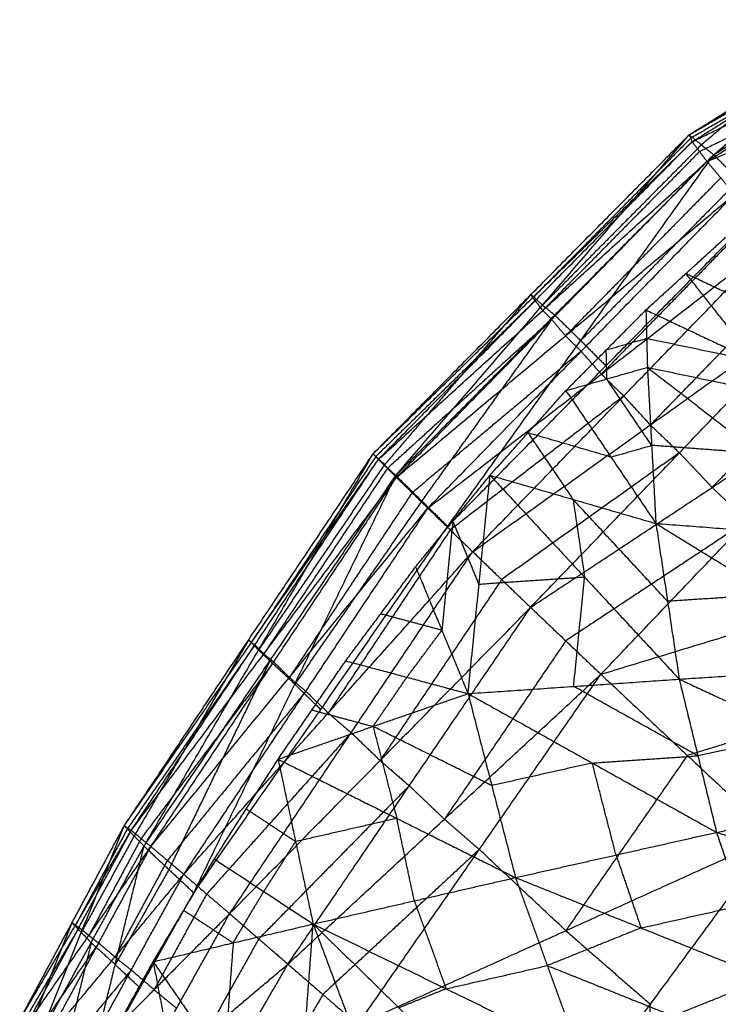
# Model space of a CAD drawing. Header units: millimetres. Extents: x -106 to 110, y -96 to 120.
# Tile 358 of 656: x -79.19 to -75.34, y 81.06 to 86.49. Entities that reach past the tile are written whole.
import ezdxf

# ---------------------------------------------------------------- set-up
doc = ezdxf.new("R2010")
doc.units = ezdxf.units.MM
doc.header["$MEASUREMENT"] = 0
doc.layers.add('Default', color=7, linetype='Continuous', true_color=0x000000)

msp = doc.modelspace()

# ---------------------------------------------------------------- linework, layer by layer
at = {"layer": 'Default'}
for points in [[(-75.497, 85.854, 12.4983), (-74.9895, 86.1712, 12.6424), (-74.4821, 86.4884, 12.7864)], [(-75.497, 85.854, 12.4983), (-74.9825, 86.1518, 12.7661), (-74.4681, 86.4496, 13.034)], [(-75.4809, 85.8157, 12.7846), (-74.9745, 86.1327, 12.9093), (-74.4681, 86.4496, 13.034)], [(-75.362, 85.7439, 12.0029), (-74.922, 86.1161, 12.3947), (-74.4821, 86.4884, 12.7864)], [(-75.362, 85.7439, 12.0029), (-74.8577, 86.0654, 12.1726), (-74.3533, 86.3869, 12.3423)], [(-75.4809, 85.8157, 12.7846), (-74.9366, 86.0796, 13.0328), (-74.3922, 86.3435, 13.281)], [(-75.3992, 85.707, 13.0769), (-74.8957, 86.0252, 13.1789), (-74.3922, 86.3435, 13.281)], [(-74.9895, 86.1712, 12.6424), (-75.2095, 85.9851, 12.4465), (-75.4295, 85.7989, 12.2506)], [(-75.3992, 85.707, 13.0769), (-74.8248, 85.9375, 13.2932), (-74.2505, 86.168, 13.5095)], [(-74.9745, 86.1327, 12.9093), (-75.2317, 85.9838, 12.7754), (-75.4889, 85.8348, 12.6414)], [(-74.8957, 86.0252, 13.1789), (-75.1679, 85.8933, 13.0549), (-75.44, 85.7614, 12.9308)], [(-77.2386, 84.0959, 12.4081), (-76.3678, 84.9749, 12.4532), (-75.497, 85.854, 12.4983)], [(-77.1136, 83.9763, 11.9073), (-76.3053, 84.9151, 12.2028), (-75.497, 85.854, 12.4983)], [(-75.497, 85.854, 12.4983), (-75.4889, 85.8348, 12.6414), (-75.4809, 85.8157, 12.7846)], [(-75.497, 85.854, 12.4983), (-75.4295, 85.7989, 12.2506), (-75.362, 85.7439, 12.0029)], [(-77.2386, 84.0959, 12.4081), (-76.3597, 84.9558, 12.5963), (-75.4809, 85.8157, 12.7846)], [(-77.2096, 84.0653, 12.7012), (-76.3453, 84.9405, 12.7429), (-75.4809, 85.8157, 12.7846)], [(-75.4889, 85.8348, 12.6414), (-75.9243, 85.3953, 12.6189), (-76.3597, 84.9558, 12.5963)], [(-75.4295, 85.7989, 12.2506), (-75.8674, 85.357, 12.2267), (-76.3053, 84.9151, 12.2028)], [(-75.4809, 85.8157, 12.7846), (-75.44, 85.7614, 12.9308), (-75.3992, 85.707, 13.0769)], [(-77.1136, 83.9763, 11.9073), (-76.2378, 84.8601, 11.9551), (-75.362, 85.7439, 12.0029)], [(-76.8277, 83.6962, 11.5408), (-76.0949, 84.72, 11.7719), (-75.362, 85.7439, 12.0029)], [(-75.44, 85.7614, 12.9308), (-75.8722, 85.3238, 12.9099), (-76.3044, 84.8862, 12.8891)], [(-75.362, 85.7439, 12.0029), (-75.223, 85.6048, 11.8178), (-75.084, 85.4658, 11.6328)], [(-77.2096, 84.0653, 12.7012), (-76.3044, 84.8862, 12.8891), (-75.3992, 85.707, 13.0769)], [(-77.1102, 83.9661, 13.0027), (-76.2547, 84.8366, 13.0398), (-75.3992, 85.707, 13.0769)], [(-75.3992, 85.707, 13.0769), (-75.3234, 85.6165, 13.2158), (-75.2477, 85.5261, 13.3546)], [(-75.3234, 85.6165, 13.2158), (-75.7512, 85.1813, 13.1972), (-76.179, 84.7461, 13.1787)], [(-75.223, 85.6048, 11.8178), (-75.6589, 85.1624, 11.7948), (-76.0949, 84.72, 11.7719)], [(-77.1102, 83.9661, 13.0027), (-76.179, 84.7461, 13.1787), (-75.2477, 85.5261, 13.3546)], [(-76.9372, 83.7963, 13.2913), (-76.0925, 84.6612, 13.323), (-75.2477, 85.5261, 13.3546)], [(-76.8277, 83.6962, 11.5408), (-75.9559, 84.581, 11.5868), (-75.084, 85.4658, 11.6328)], [(-75.1363, 85.4, 13.4748), (-75.5587, 84.9675, 13.459), (-75.9811, 84.535, 13.4431)], [(-76.9372, 83.7963, 13.2913), (-75.9811, 84.535, 13.4431), (-75.0249, 85.2738, 13.595)], [(-76.6901, 83.5564, 13.5436), (-75.8575, 84.4151, 13.5693), (-75.0249, 85.2738, 13.595)], [(-75.7355, 84.8888, 11.5267), (-75.5158, 85.0889, 11.5576), (-75.2962, 85.289, 11.5885)], [(-74.8782, 85.1138, 13.6851), (-75.2945, 84.6844, 13.6722), (-75.7108, 84.2551, 13.6594)], [(-75.5158, 85.0889, 11.5576), (-75.3247, 84.8471, 11.43), (-75.1336, 84.6053, 11.3024)], [(-74.9139, 84.8054, 11.3333), (-75.2149, 84.9472, 11.4455), (-75.5158, 85.0889, 11.5576)], [(-76.3678, 84.9749, 12.4532), (-76.7719, 84.5055, 12.3054), (-77.1761, 84.0361, 12.1577)], [(-76.3053, 84.9151, 12.2028), (-76.3365, 84.945, 12.328), (-76.3678, 84.9749, 12.4532)], [(-76.3597, 84.9558, 12.5963), (-76.3637, 84.9654, 12.5248), (-76.3678, 84.9749, 12.4532)], [(-76.3453, 84.9405, 12.7429), (-76.7847, 84.5106, 12.6488), (-77.2241, 84.0806, 12.5546)], [(-76.6901, 83.5564, 13.5436), (-75.7108, 84.2551, 13.6594), (-74.7315, 84.9538, 13.7752)], [(-76.3709, 83.2495, 13.736), (-75.5512, 84.1017, 13.7556), (-74.7315, 84.9538, 13.7752)], [(-76.3597, 84.9558, 12.5963), (-76.3525, 84.9482, 12.6696), (-76.3453, 84.9405, 12.7429)], [(-76.3044, 84.8862, 12.8891), (-76.3248, 84.9133, 12.816), (-76.3453, 84.9405, 12.7429)], [(-76.3053, 84.9151, 12.2028), (-76.2715, 84.8876, 12.0789), (-76.2378, 84.8601, 11.9551)], [(-76.3044, 84.8862, 12.8891), (-76.2795, 84.8614, 12.9644), (-76.2547, 84.8366, 13.0398)], [(-76.1763, 84.4443, 11.5012), (-75.9559, 84.6666, 11.514), (-75.7355, 84.8888, 11.5267)], [(-75.7355, 84.8888, 11.5267), (-75.7314, 84.7307, 11.4767), (-75.7274, 84.5726, 11.4266)], [(-75.7355, 84.8888, 11.5267), (-75.1336, 84.6053, 11.3024), (-74.5317, 84.3217, 11.0782)], [(-76.2547, 84.8366, 13.0398), (-76.7073, 84.4262, 12.9459), (-77.1599, 84.0157, 12.8519)], [(-76.2378, 84.8601, 11.9551), (-76.6042, 84.3482, 11.8396), (-76.9707, 83.8362, 11.724)], [(-76.179, 84.7461, 13.1787), (-76.2168, 84.7913, 13.1092), (-76.2547, 84.8366, 13.0398)], [(-76.0949, 84.72, 11.7719), (-76.1663, 84.7901, 11.8635), (-76.2378, 84.8601, 11.9551)], [(-74.5509, 84.7626, 13.8249), (-74.9608, 84.3365, 13.8151), (-75.3706, 83.9105, 13.8053)], [(-76.179, 84.7461, 13.1787), (-76.1357, 84.7036, 13.2508), (-76.0925, 84.6612, 13.323)], [(-76.0949, 84.72, 11.7719), (-76.0254, 84.6505, 11.6793), (-75.9559, 84.581, 11.5868)], [(-75.7314, 84.7307, 11.4767), (-75.8437, 84.6986, 11.4953), (-75.9559, 84.6666, 11.514)], [(-75.1336, 84.6053, 11.3024), (-75.4325, 84.668, 11.3896), (-75.7314, 84.7307, 11.4767)], [(-76.0925, 84.6612, 13.323), (-76.5581, 84.2712, 13.235), (-77.0237, 83.8812, 13.147)], [(-75.9811, 84.535, 13.4431), (-76.0368, 84.5981, 13.3831), (-76.0925, 84.6612, 13.323)], [(-75.9559, 84.6666, 11.514), (-75.9539, 84.5875, 11.489), (-75.9519, 84.5085, 11.4639)], [(-76.3709, 83.2495, 13.736), (-75.3706, 83.9105, 13.8053), (-74.3704, 84.5714, 13.8747)], [(-76.1763, 84.4443, 11.5012), (-75.9519, 84.5085, 11.4639), (-75.7274, 84.5726, 11.4266)], [(-75.9837, 82.881, 13.8469), (-75.1771, 83.7262, 13.8608), (-74.3704, 84.5714, 13.8747)], [(-75.7274, 84.5726, 11.4266), (-75.7039, 84.1423, 11.335), (-75.6804, 83.712, 11.2433)], [(-75.7274, 84.5726, 11.4266), (-75.1296, 84.4472, 11.2524), (-74.5317, 84.3217, 11.0782)], [(-75.7274, 84.5726, 11.4266), (-75.1138, 84.0981, 11.1814), (-74.5002, 83.6235, 10.9361)], [(-75.9811, 84.535, 13.4431), (-75.9193, 84.4751, 13.5062), (-75.8575, 84.4151, 13.5693)], [(-75.7039, 84.1423, 11.335), (-75.8279, 84.3254, 11.3995), (-75.9519, 84.5085, 11.4639)], [(-76.5943, 83.9777, 11.5154), (-76.3853, 84.211, 11.5083), (-76.1763, 84.4443, 11.5012)], [(-76.1763, 84.4443, 11.5012), (-75.9284, 84.0781, 11.3723), (-75.6804, 83.712, 11.2433)], [(-75.8575, 84.4151, 13.5693), (-76.3356, 84.0457, 13.4934), (-76.8137, 83.6763, 13.4175)], [(-75.7108, 84.2551, 13.6594), (-75.7842, 84.3351, 13.6144), (-75.8575, 84.4151, 13.5693)], [(-75.7108, 84.2551, 13.6594), (-75.631, 84.1784, 13.7075), (-75.5512, 84.1017, 13.7556)], [(-76.3853, 84.211, 11.5083), (-76.2613, 84.0279, 11.4438), (-76.1373, 83.8448, 11.3794)], [(-75.9284, 84.0781, 11.3723), (-76.1568, 84.1446, 11.4403), (-76.3853, 84.211, 11.5083)], [(-75.9284, 84.0781, 11.3723), (-75.8161, 84.1102, 11.3536), (-75.7039, 84.1423, 11.335)], [(-75.1138, 84.0981, 11.1814), (-75.4088, 84.1202, 11.2582), (-75.7039, 84.1423, 11.335)], [(-78.6096, 82.0463, 12.7253), (-77.9241, 83.0711, 12.5667), (-77.2386, 84.0959, 12.4081)], [(-78.6096, 82.0463, 12.7253), (-77.9096, 83.0558, 12.7132), (-77.2096, 84.0653, 12.7012)], [(-78.5713, 82.0203, 12.9687), (-77.8905, 83.0428, 12.835), (-77.2096, 84.0653, 12.7012)], [(-78.501, 81.9338, 12.2952), (-77.8698, 83.0148, 12.3516), (-77.2386, 84.0959, 12.4081)], [(-77.2241, 84.0806, 12.5546), (-77.5669, 83.5682, 12.6339), (-77.9096, 83.0558, 12.7132)], [(-77.2386, 84.0959, 12.4081), (-77.2241, 84.0806, 12.5546), (-77.2096, 84.0653, 12.7012)], [(-77.2386, 84.0959, 12.4081), (-77.1761, 84.0361, 12.1577), (-77.1136, 83.9763, 11.9073)], [(-77.2096, 84.0653, 12.7012), (-77.1599, 84.0157, 12.8519), (-77.1102, 83.9661, 13.0027)], [(-75.5512, 84.1017, 13.7556), (-76.0409, 83.7523, 13.6977), (-76.5305, 83.403, 13.6398)], [(-75.3706, 83.9105, 13.8053), (-75.4609, 84.0061, 13.7805), (-75.5512, 84.1017, 13.7556)], [(-77.1761, 84.0361, 12.1577), (-77.5229, 83.5255, 12.2547), (-77.8698, 83.0148, 12.3516)], [(-77.1599, 84.0157, 12.8519), (-77.5004, 83.5045, 12.9188), (-77.8408, 82.9932, 12.9857)], [(-78.5713, 82.0203, 12.9687), (-77.8408, 82.9932, 12.9857), (-77.1102, 83.9661, 13.0027)], [(-78.501, 81.9338, 12.2952), (-77.8073, 82.955, 12.1013), (-77.1136, 83.9763, 11.9073)], [(-78.4628, 81.9317, 13.2137), (-77.7865, 82.9489, 13.1082), (-77.1102, 83.9661, 13.0027)], [(-78.2268, 81.6767, 11.9643), (-77.6702, 82.8265, 11.9358), (-77.1136, 83.9763, 11.9073)], [(-77.1136, 83.9763, 11.9073), (-76.9707, 83.8362, 11.724), (-76.8277, 83.6962, 11.5408)], [(-77.1102, 83.9661, 13.0027), (-77.0237, 83.8812, 13.147), (-76.9372, 83.7963, 13.2913)], [(-77.0042, 83.4731, 11.5687), (-76.7992, 83.7254, 11.542), (-76.5943, 83.9777, 11.5154)], [(-76.7156, 82.7742, 11.4816), (-76.6549, 83.376, 11.4985), (-76.5943, 83.9777, 11.5154)], [(-76.5943, 83.9777, 11.5154), (-76.1373, 83.8448, 11.3794), (-75.6804, 83.712, 11.2433)], [(-76.5943, 83.9777, 11.5154), (-76.0731, 83.4158, 11.35), (-75.552, 82.854, 11.1847)], [(-75.3706, 83.9105, 13.8053), (-75.2739, 83.8183, 13.8331), (-75.1771, 83.7262, 13.8608)], [(-77.0237, 83.8812, 13.147), (-77.3619, 83.3726, 13.1998), (-77.7, 82.864, 13.2525)], [(-76.9707, 83.8362, 11.724), (-77.3204, 83.3314, 11.8299), (-77.6702, 82.8265, 11.9358)], [(-76.1373, 83.8448, 11.3794), (-76.1052, 83.6303, 11.3647), (-76.0731, 83.4158, 11.35)], [(-75.6162, 83.283, 11.214), (-75.8768, 83.5639, 11.2967), (-76.1373, 83.8448, 11.3794)], [(-78.4628, 81.9317, 13.2137), (-77.7, 82.864, 13.2525), (-76.9372, 83.7963, 13.2913)], [(-78.2818, 81.7787, 13.4424), (-77.6095, 82.7875, 13.3669), (-76.9372, 83.7963, 13.2913)], [(-76.9372, 83.7963, 13.2913), (-76.8137, 83.6763, 13.4175), (-76.6901, 83.5564, 13.5436)], [(-75.1771, 83.7262, 13.8608), (-75.6772, 83.3957, 13.8261), (-76.1773, 83.0653, 13.7915)], [(-78.2268, 81.6767, 11.9643), (-77.5273, 82.6865, 11.7525), (-76.8277, 83.6962, 11.5408)], [(-76.8137, 83.6763, 13.4175), (-77.1498, 83.1719, 13.4552), (-77.486, 82.6675, 13.493)], [(-76.7992, 83.7254, 11.542), (-76.8295, 83.4246, 11.5336), (-76.8599, 83.1237, 11.5252)], [(-76.6549, 83.376, 11.4985), (-76.7271, 83.5507, 11.5203), (-76.7992, 83.7254, 11.542)], [(-75.6804, 83.712, 11.2433), (-75.6162, 83.283, 11.214), (-75.552, 82.854, 11.1847)], [(-75.6804, 83.712, 11.2433), (-75.0903, 83.6677, 11.0897), (-74.5002, 83.6235, 10.9361)], [(-75.6804, 83.712, 11.2433), (-75.0431, 83.3205, 11.0723), (-74.4058, 82.929, 10.9012)], [(-75.9837, 82.881, 13.8469), (-74.7248, 83.2649, 13.8096), (-73.4659, 83.6488, 13.7723)], [(-78.2818, 81.7787, 13.4424), (-77.486, 82.6675, 13.493), (-76.6901, 83.5564, 13.5436)], [(-78.0291, 81.5617, 13.6352), (-77.3596, 82.559, 13.5894), (-76.6901, 83.5564, 13.5436)], [(-76.6901, 83.5564, 13.5436), (-76.5305, 83.403, 13.6398), (-76.3709, 83.2495, 13.736)], [(-77.3895, 82.9551, 11.6549), (-77.1968, 83.2141, 11.6118), (-77.0042, 83.4731, 11.5687)], [(-77.0042, 83.4731, 11.5687), (-76.8599, 83.1237, 11.5252), (-76.7156, 82.7742, 11.4816)], [(-76.5305, 83.403, 13.6398), (-76.8653, 82.9043, 13.6627), (-77.2, 82.4056, 13.6856)], [(-76.0731, 83.4158, 11.35), (-76.364, 83.3959, 11.4243), (-76.6549, 83.376, 11.4985)], [(-76.1338, 82.8141, 11.3331), (-76.1035, 83.115, 11.3416), (-76.0731, 83.4158, 11.35)], [(-75.0431, 83.3205, 11.0723), (-75.3296, 83.3017, 11.1431), (-75.6162, 83.283, 11.214)], [(-78.0291, 81.5617, 13.6352), (-77.2, 82.4056, 13.6856), (-76.3709, 83.2495, 13.736)], [(-77.7078, 81.2837, 13.7729), (-77.0393, 82.2666, 13.7544), (-76.3709, 83.2495, 13.736)], [(-76.3709, 83.2495, 13.736), (-76.1773, 83.0653, 13.7915), (-75.9837, 82.881, 13.8469)], [(-76.8599, 83.1237, 11.5252), (-77.0284, 83.1689, 11.5685), (-77.1968, 83.2141, 11.6118)], [(-77.0526, 82.8647, 11.5683), (-76.9562, 82.9942, 11.5467), (-76.8599, 83.1237, 11.5252)], [(-77.8905, 83.0428, 12.835), (-78.2405, 82.538, 12.841), (-78.5905, 82.0333, 12.847)], [(-77.9241, 83.0711, 12.5667), (-78.2397, 82.5306, 12.5385), (-78.5553, 81.99, 12.5103)], [(-77.8698, 83.0148, 12.3516), (-77.8969, 83.043, 12.4592), (-77.9241, 83.0711, 12.5667)], [(-77.9096, 83.0558, 12.7132), (-77.9169, 83.0634, 12.64), (-77.9241, 83.0711, 12.5667)], [(-77.9096, 83.0558, 12.7132), (-77.9, 83.0493, 12.7741), (-77.8905, 83.0428, 12.835)], [(-77.8408, 82.9932, 12.9857), (-77.8656, 83.018, 12.9103), (-77.8905, 83.0428, 12.835)], [(-76.1773, 83.0653, 13.7915), (-76.5115, 82.5738, 13.8007), (-76.8458, 82.0824, 13.8099)], [(-77.8698, 83.0148, 12.3516), (-77.8386, 82.9849, 12.2264), (-77.8073, 82.955, 12.1013)], [(-77.8408, 82.9932, 12.9857), (-77.8136, 82.9711, 13.0469), (-77.7865, 82.9489, 13.1082)], [(-77.7865, 82.9489, 13.1082), (-78.1518, 82.4625, 13.0997), (-78.5171, 81.976, 13.0912)], [(-77.8073, 82.955, 12.1013), (-78.0856, 82.3801, 12.1155), (-78.3639, 81.8052, 12.1298)], [(-77.6702, 82.8265, 11.9358), (-77.7388, 82.8908, 12.0185), (-77.8073, 82.955, 12.1013)], [(-77.7, 82.864, 13.2525), (-77.7433, 82.9065, 13.1804), (-77.7865, 82.9489, 13.1082)], [(-77.7622, 82.4129, 11.7715), (-77.5759, 82.684, 11.7132), (-77.3895, 82.9551, 11.6549)], [(-77.3895, 82.9551, 11.6549), (-77.0526, 82.8647, 11.5683), (-76.7156, 82.7742, 11.4816)], [(-75.552, 82.854, 11.1847), (-74.9789, 82.8915, 11.0429), (-74.4058, 82.929, 10.9012)], [(-77.7078, 81.2837, 13.7729), (-76.8458, 82.0824, 13.8099), (-75.9837, 82.881, 13.8469)], [(-77.7, 82.864, 13.2525), (-77.6548, 82.8257, 13.3097), (-77.6095, 82.7875, 13.3669)], [(-77.323, 80.9495, 13.8379), (-76.6534, 81.9152, 13.8424), (-75.9837, 82.881, 13.8469)], [(-77.2389, 82.5936, 11.6266), (-77.1457, 82.7291, 11.5974), (-77.0526, 82.8647, 11.5683)], [(-75.9837, 82.881, 13.8469), (-75.5073, 82.4338, 13.8048), (-75.031, 81.9866, 13.7626)], [(-77.6702, 82.8265, 11.9358), (-77.5987, 82.7565, 11.8442), (-77.5273, 82.6865, 11.7525)], [(-76.7156, 82.7742, 11.4816), (-76.1338, 82.8141, 11.3331), (-75.552, 82.854, 11.1847)], [(-75.4493, 82.4319, 11.2152), (-75.7915, 82.623, 11.2742), (-76.1338, 82.8141, 11.3331)], [(-75.552, 82.854, 11.1847), (-75.4493, 82.4319, 11.2152), (-75.3466, 82.0098, 11.2457)], [(-75.552, 82.854, 11.1847), (-74.9021, 82.5511, 11.0765), (-74.2522, 82.2483, 10.9684)], [(-74.2484, 82.8177, 13.7675), (-74.8779, 82.6257, 13.7861), (-75.5073, 82.4338, 13.8048)], [(-77.6095, 82.7875, 13.3669), (-77.9909, 82.3213, 13.3475), (-78.3723, 81.8552, 13.328)], [(-77.7622, 82.4129, 11.7715), (-77.2389, 82.5936, 11.6266), (-76.7156, 82.7742, 11.4816)], [(-77.486, 82.6675, 13.493), (-77.5478, 82.7275, 13.4299), (-77.6095, 82.7875, 13.3669)], [(-76.7156, 82.7742, 11.4816), (-76.5849, 82.2674, 11.5069), (-76.4541, 81.7605, 11.5322)], [(-76.7156, 82.7742, 11.4816), (-76.0311, 82.392, 11.3637), (-75.3466, 82.0098, 11.2457)], [(-77.5759, 82.684, 11.7132), (-77.4074, 82.6388, 11.6699), (-77.2389, 82.5936, 11.6266)], [(-77.486, 82.6675, 13.493), (-77.4228, 82.6133, 13.5412), (-77.3596, 82.559, 13.5894)], [(-77.2389, 82.5936, 11.6266), (-77.1735, 82.3401, 11.6392), (-77.1082, 82.0867, 11.6519)], [(-76.5849, 82.2674, 11.5069), (-76.9119, 82.4305, 11.5667), (-77.2389, 82.5936, 11.6266)], [(-75.4396, 75.36, 12.0172), (-72.1462, 78.9937, 12.0172), (-68.8528, 82.6273, 12.0172)], [(-77.3596, 82.559, 13.5894), (-77.7575, 82.1146, 13.5641), (-78.1555, 81.6702, 13.5388)], [(-77.2, 82.4056, 13.6856), (-77.2798, 82.4823, 13.6375), (-77.3596, 82.559, 13.5894)], [(-74.9021, 82.5511, 11.0765), (-75.1757, 82.4915, 11.1459), (-75.4493, 82.4319, 11.2152)], [(-75.5073, 82.4338, 13.8048), (-75.8422, 81.9509, 13.8025), (-76.177, 81.468, 13.8003)], [(-76.0311, 82.392, 11.3637), (-75.7402, 82.4119, 11.2894), (-75.4493, 82.4319, 11.2152)], [(-78.1133, 81.8632, 11.9121), (-77.9377, 82.138, 11.8418), (-77.7622, 82.4129, 11.7715)], [(-77.7622, 82.4129, 11.7715), (-77.6657, 81.9588, 11.8011), (-77.5691, 81.5046, 11.8306)], [(-77.7622, 82.4129, 11.7715), (-77.1082, 82.0867, 11.6519), (-76.4541, 81.7605, 11.5322)], [(-77.2, 82.4056, 13.6856), (-77.1197, 82.3361, 13.72), (-77.0393, 82.2666, 13.7544)], [(-76.0311, 82.392, 11.3637), (-76.308, 82.3297, 11.4353), (-76.5849, 82.2674, 11.5069)], [(-75.9003, 81.8851, 11.389), (-75.9657, 82.1386, 11.3763), (-76.0311, 82.392, 11.3637)], [(-77.0393, 82.2666, 13.7544), (-77.4539, 81.8447, 13.7292), (-77.8685, 81.4227, 13.7041)], [(-76.8458, 82.0824, 13.8099), (-76.9426, 82.1745, 13.7822), (-77.0393, 82.2666, 13.7544)], [(-75.3466, 82.0098, 11.2457), (-74.7994, 82.129, 11.107), (-74.2522, 82.2483, 10.9684)], [(-77.6657, 81.9588, 11.8011), (-77.8017, 82.0484, 11.8214), (-77.9377, 82.138, 11.8418)], [(-79.1859, 80.9756, 12.9836), (-78.8978, 81.5109, 12.8544), (-78.6096, 82.0463, 12.7253)], [(-79.0833, 80.8701, 12.6037), (-78.8465, 81.4582, 12.6645), (-78.6096, 82.0463, 12.7253)], [(-78.6096, 82.0463, 12.7253), (-78.5905, 82.0333, 12.847), (-78.5713, 82.0203, 12.9687)], [(-78.6096, 82.0463, 12.7253), (-78.5553, 81.99, 12.5103), (-78.501, 81.9338, 12.2952)], [(-77.1082, 82.0867, 11.6519), (-77.3869, 82.0227, 11.7265), (-77.6657, 81.9588, 11.8011)], [(-77.0116, 81.6326, 11.6814), (-77.0599, 81.8596, 11.6666), (-77.1082, 82.0867, 11.6519)], [(-76.8458, 82.0824, 13.8099), (-76.7496, 81.9988, 13.8262), (-76.6534, 81.9152, 13.8424)], [(-79.1859, 80.9756, 12.9836), (-78.8786, 81.4979, 12.9762), (-78.5713, 82.0203, 12.9687)], [(-79.1466, 80.9509, 13.1906), (-78.859, 81.4856, 13.0796), (-78.5713, 82.0203, 12.9687)], [(-78.5905, 82.0333, 12.847), (-78.7346, 81.7656, 12.9116), (-78.8786, 81.4979, 12.9762)], [(-78.5553, 81.99, 12.5103), (-78.7009, 81.7241, 12.5874), (-78.8465, 81.4582, 12.6645)], [(-78.5713, 82.0203, 12.9687), (-78.5171, 81.976, 13.0912), (-78.4628, 81.9317, 13.2137)], [(-76.4541, 81.7605, 11.5322), (-75.9003, 81.8851, 11.389), (-75.3466, 82.0098, 11.2457)], [(-75.3466, 82.0098, 11.2457), (-75.2087, 81.6078, 11.3339), (-75.0708, 81.2057, 11.4222)], [(-75.3466, 82.0098, 11.2457), (-74.6958, 81.8066, 11.189), (-74.045, 81.6035, 11.1323)], [(-78.5171, 81.976, 13.0912), (-78.6609, 81.7087, 13.1467), (-78.8047, 81.4413, 13.2021)], [(-77.8412, 81.6839, 11.8713), (-77.7534, 81.8213, 11.8362), (-77.6657, 81.9588, 11.8011)], [(-77.323, 80.9495, 13.8379), (-76.177, 81.468, 13.8003), (-75.031, 81.9866, 13.7626)], [(-76.3914, 80.1378, 13.7007), (-75.7112, 81.0622, 13.7316), (-75.031, 81.9866, 13.7626)], [(-76.3914, 80.1378, 13.7007), (-75.7112, 81.0622, 13.7316), (-75.031, 81.9866, 13.7626)], [(-79.1466, 80.9509, 13.1906), (-78.8047, 81.4413, 13.2021), (-78.4628, 81.9317, 13.2137)], [(-79.0833, 80.8701, 12.6037), (-78.7922, 81.4019, 12.4494), (-78.501, 81.9338, 12.2952)], [(-79.039, 80.8674, 13.3934), (-78.7509, 81.3995, 13.3036), (-78.4628, 81.9317, 13.2137)], [(-78.8185, 80.6286, 12.2957), (-78.6597, 81.2812, 12.2954), (-78.501, 81.9338, 12.2952)], [(-78.501, 81.9338, 12.2952), (-78.3639, 81.8052, 12.1298), (-78.2268, 81.6767, 11.9643)], [(-78.4628, 81.9317, 13.2137), (-78.3723, 81.8552, 13.328), (-78.2818, 81.7787, 13.4424)], [(-76.6534, 81.9152, 13.8424), (-77.0844, 81.5159, 13.8239), (-77.5154, 81.1166, 13.8054)], [(-76.177, 81.468, 13.8003), (-76.4152, 81.6916, 13.8213), (-76.6534, 81.9152, 13.8424)], [(-75.9003, 81.8851, 11.389), (-75.8314, 81.6841, 11.4331), (-75.7625, 81.4831, 11.4772)], [(-78.3723, 81.8552, 13.328), (-78.5164, 81.5891, 13.373), (-78.6604, 81.323, 13.4179)], [(-78.4504, 81.2967, 12.077), (-78.2818, 81.58, 11.9945), (-78.1133, 81.8632, 11.9121)], [(-78.1133, 81.8632, 11.9121), (-77.8412, 81.6839, 11.8713), (-77.5691, 81.5046, 11.8306)], [(-79.039, 80.8674, 13.3934), (-78.6604, 81.323, 13.4179), (-78.2818, 81.7787, 13.4424)], [(-78.8611, 80.723, 13.5768), (-78.5715, 81.2509, 13.5096), (-78.2818, 81.7787, 13.4424)], [(-78.3639, 81.8052, 12.1298), (-78.5118, 81.5432, 12.2126), (-78.6597, 81.2812, 12.2954)], [(-78.2818, 81.7787, 13.4424), (-78.1555, 81.6702, 13.5388), (-78.0291, 81.5617, 13.6352)], [(-77.5691, 81.5046, 11.8306), (-77.0116, 81.6326, 11.6814), (-76.4541, 81.7605, 11.5322)], [(-76.4541, 81.7605, 11.5322), (-76.2789, 81.2757, 11.624), (-76.1038, 80.7908, 11.7158)], [(-76.4541, 81.7605, 11.5322), (-75.7625, 81.4831, 11.4772), (-75.0708, 81.2057, 11.4222)], [(-78.8185, 80.6286, 12.2957), (-78.5226, 81.1527, 12.13), (-78.2268, 81.6767, 11.9643)], [(-78.1555, 81.6702, 13.5388), (-78.3003, 81.4063, 13.5724), (-78.4451, 81.1424, 13.606)], [(-78.0098, 81.4007, 11.9538), (-77.9255, 81.5423, 11.9126), (-77.8412, 81.6839, 11.8713)], [(-77.0116, 81.6326, 11.6814), (-76.924, 81.3901, 11.7273), (-76.8365, 81.1477, 11.7732)], [(-78.8611, 80.723, 13.5768), (-78.4451, 81.1424, 13.606), (-78.0291, 81.5617, 13.6352)], [(-78.6139, 80.5186, 13.7242), (-78.3215, 81.0402, 13.6797), (-78.0291, 81.5617, 13.6352)], [(-78.2818, 81.58, 11.9945), (-78.1458, 81.4903, 11.9742), (-78.0098, 81.4007, 11.9538)], [(-78.0291, 81.5617, 13.6352), (-77.8685, 81.4227, 13.7041), (-77.7078, 81.2837, 13.7729)], [(-75.7625, 81.4831, 11.4772), (-75.4856, 81.5454, 11.4056), (-75.2087, 81.6078, 11.3339)], [(-78.8978, 81.5109, 12.8544), (-79.0162, 81.2169, 12.824), (-79.1346, 80.9228, 12.7936)], [(-78.8465, 81.4582, 12.6645), (-78.8721, 81.4846, 12.7595), (-78.8978, 81.5109, 12.8544)], [(-78.8786, 81.4979, 12.9762), (-78.8882, 81.5044, 12.9153), (-78.8978, 81.5109, 12.8544)], [(-78.4504, 81.2967, 12.077), (-78.0098, 81.4007, 11.9538), (-77.5691, 81.5046, 11.8306)], [(-77.669, 80.1673, 12.175), (-77.6191, 80.836, 12.0028), (-77.5691, 81.5046, 11.8306)], [(-77.5691, 81.5046, 11.8306), (-77.357, 80.9388, 11.9245), (-77.1448, 80.3729, 12.0184)], [(-77.5691, 81.5046, 11.8306), (-77.0962, 81.043, 11.8481), (-76.6233, 80.5813, 11.8656)], [(-77.5691, 81.5046, 11.8306), (-76.8365, 81.1477, 11.7732), (-76.1038, 80.7908, 11.7158)], [(-78.859, 81.4856, 13.0796), (-79.0126, 81.2244, 13.0834), (-79.1663, 80.9633, 13.0871)], [(-78.8786, 81.4979, 12.9762), (-78.8688, 81.4918, 13.0279), (-78.859, 81.4856, 13.0796)], [(-78.8047, 81.4413, 13.2021), (-78.8319, 81.4635, 13.1409), (-78.859, 81.4856, 13.0796)], [(-78.8465, 81.4582, 12.6645), (-78.8193, 81.43, 12.557), (-78.7922, 81.4019, 12.4494)], [(-75.7625, 81.4831, 11.4772), (-76.0207, 81.3794, 11.5506), (-76.2789, 81.2757, 11.624)], [(-76.177, 81.468, 13.8003), (-75.9441, 81.2651, 13.766), (-75.7112, 81.0622, 13.7316)], [(-78.7509, 81.3995, 13.3036), (-78.9219, 81.1543, 13.2978), (-79.0928, 80.9091, 13.292)], [(-78.7922, 81.4019, 12.4494), (-78.8715, 81.0756, 12.4496), (-78.9509, 80.7493, 12.4497)], [(-78.8047, 81.4413, 13.2021), (-78.7778, 81.4204, 13.2528), (-78.7509, 81.3995, 13.3036)], [(-78.6597, 81.2812, 12.2954), (-78.726, 81.3416, 12.3724), (-78.7922, 81.4019, 12.4494)], [(-78.6604, 81.323, 13.4179), (-78.7057, 81.3613, 13.3607), (-78.7509, 81.3995, 13.3036)], [(-77.8685, 81.4227, 13.7041), (-78.0146, 81.162, 13.7263), (-78.1608, 80.9012, 13.7485)], [(-78.0098, 81.4007, 11.9538), (-78.0348, 81.0663, 12.0399), (-78.0597, 80.732, 12.126)], [(-78.7667, 80.7258, 12.2625), (-78.6086, 81.0112, 12.1697), (-78.4504, 81.2967, 12.077)], [(-78.6604, 81.323, 13.4179), (-78.6159, 81.2869, 13.4637), (-78.5715, 81.2509, 13.5096)], [(-78.4504, 81.2967, 12.077), (-78.3243, 80.631, 12.2069), (-78.1982, 79.9652, 12.3368)], [(-78.4504, 81.2967, 12.077), (-78.0597, 80.732, 12.126), (-77.669, 80.1673, 12.175)], [(-78.5715, 81.2509, 13.5096), (-78.7608, 81.023, 13.4974), (-78.9501, 80.7952, 13.4851)], [(-78.6597, 81.2812, 12.2954), (-78.5912, 81.2169, 12.2127), (-78.5226, 81.1527, 12.13)], [(-78.6139, 80.5186, 13.7242), (-78.1608, 80.9012, 13.7485), (-77.7078, 81.2837, 13.7729)], [(-78.4451, 81.1424, 13.606), (-78.5083, 81.1966, 13.5578), (-78.5715, 81.2509, 13.5096)], [(-78.3007, 80.2569, 13.8194), (-78.0042, 80.7703, 13.7962), (-77.7078, 81.2837, 13.7729)], [(-77.7078, 81.2837, 13.7729), (-77.5154, 81.1166, 13.8054), (-77.323, 80.9495, 13.8379)], [(-76.8365, 81.1477, 11.7732), (-76.5577, 81.2117, 11.6986), (-76.2789, 81.2757, 11.624)], [(-76.2789, 81.2757, 11.624), (-75.9331, 81.137, 11.5965), (-75.5873, 80.9983, 11.569)], [(-76.1038, 80.7908, 11.7158), (-75.5873, 80.9983, 11.569), (-75.0708, 81.2057, 11.4222)], [(-75.4538, 80.035, 9.7343), (-75.2623, 80.6204, 10.5782), (-75.0708, 81.2057, 11.4222)], [(-78.4451, 81.1424, 13.606), (-78.3833, 81.0913, 13.6429), (-78.3215, 81.0402, 13.6797)], [(-76.8365, 81.1477, 11.7732), (-76.9663, 81.0954, 11.8107), (-77.0962, 81.043, 11.8481)], [(-77.5154, 81.1166, 13.8054), (-77.6636, 80.8599, 13.817), (-77.8118, 80.6032, 13.8287)], [(-75.7551, 79.5829, 13.391), (-75.7331, 80.3225, 13.5613), (-75.7112, 81.0622, 13.7316)]]:
    msp.add_open_spline(points, degree=2, dxfattribs=at)

doc.saveas('drawing.dxf')
